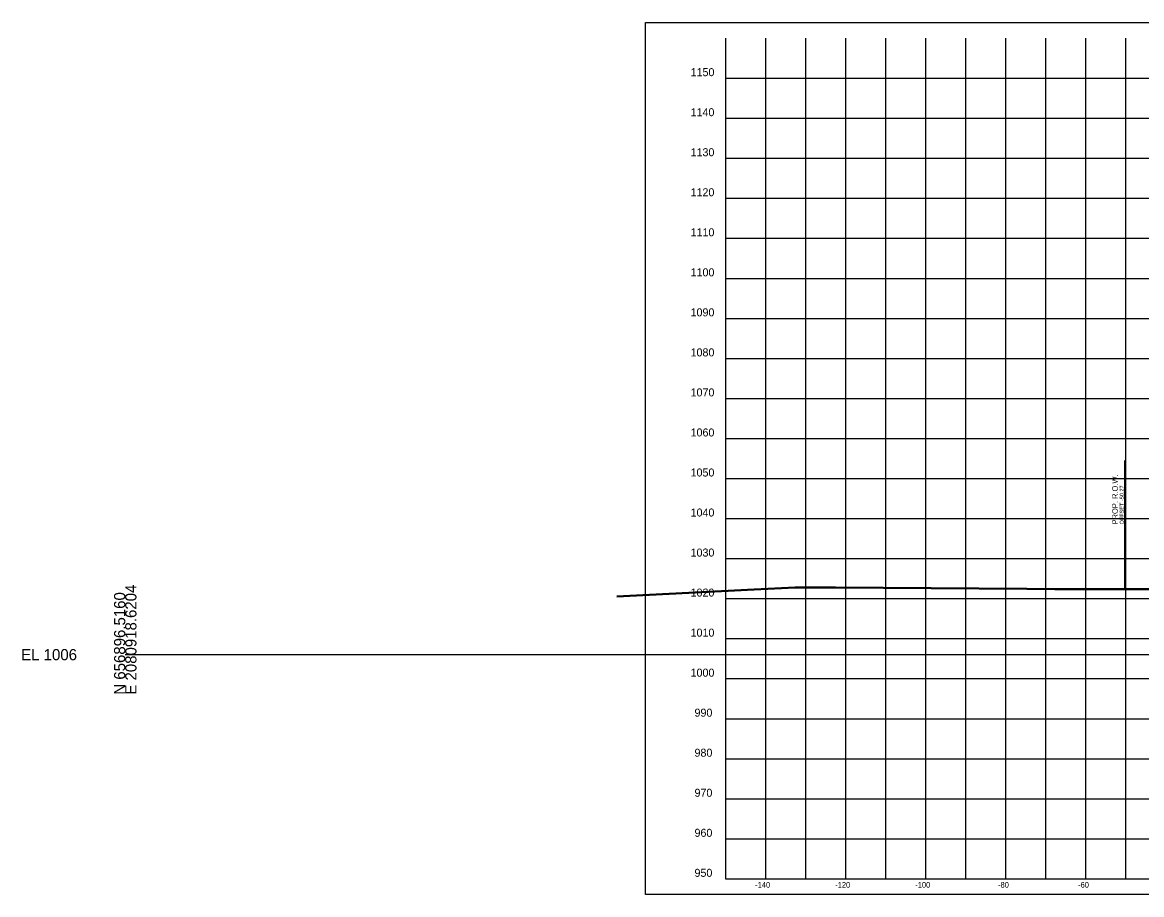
# Model space of a CAD drawing. Extents: x 1131015 to 1136271, y 133453 to 174329.
# Drawn here: x 1132014.8 to 1132294.4, y 164107.7 to 164325.6 of the extents above; entities that cross this region are included whole.
import ezdxf

# ---------------------------------------------------------------- set-up
doc = ezdxf.new("R2010")
doc.units = 0
for name, color, linetype in [('DESIGN - ROW - Right-of-Way and Easement Labels', 7, 'Continuous'), ('DESIGN - ROW - Right-of-Way Linework', 7, 'Continuous'), ('DESIGN - SHEET - Corner Text', 7, 'Continuous'), ('DESIGN - SHEET - Light Grid', 7, 'Continuous'), ('DESIGN - SHEET - Linework', 7, 'Continuous'), ('DESIGN - SHEET - Plot Shape', 7, 'Continuous'), ('SURVEY - GROUND - Bottom of Topsoil Layer', 7, 'Continuous'), ('SURVEY - GROUND - Top of Ground', 7, 'Continuous')]:
    doc.layers.add(name, color=color, linetype=linetype)

msp = doc.modelspace()

# ---------------------------------------------------------------- linework, layer by layer
at = {"layer": 'DESIGN - ROW - Right-of-Way Linework'}
msp.add_line((1132290.18, 164184.19), (1132290.18, 164216.19), dxfattribs=at)
at = {"layer": 'DESIGN - SHEET - Light Grid'}
msp.add_line((1132040.46, 164167.66), (1132340.46, 164167.66), dxfattribs=at)
at = {"layer": 'DESIGN - SHEET - Linework'}
for p, q in [((1132200.46, 164111.66), (1132200.46, 164321.66)), ((1132210.46, 164111.66), (1132210.46, 164321.66)), ((1132220.46, 164111.66), (1132220.46, 164321.66)), ((1132230.46, 164111.66), (1132230.46, 164321.66)), ((1132240.46, 164111.66), (1132240.46, 164321.66)), ((1132250.46, 164111.66), (1132250.46, 164321.66)), ((1132260.46, 164111.66), (1132260.46, 164321.66)), ((1132270.46, 164111.66), (1132270.46, 164321.66)), ((1132280.46, 164111.66), (1132280.46, 164321.66)), ((1132290.46, 164111.66), (1132290.46, 164321.66)), ((1132190.46, 164311.66), (1132490.46, 164311.66)), ((1132190.46, 164301.66), (1132490.46, 164301.66)), ((1132190.46, 164291.66), (1132490.46, 164291.66)), ((1132190.46, 164281.66), (1132490.46, 164281.66)), ((1132190.46, 164271.66), (1132490.46, 164271.66)), ((1132190.46, 164261.66), (1132490.46, 164261.66)), ((1132190.46, 164251.66), (1132490.46, 164251.66)), ((1132190.46, 164241.66), (1132490.46, 164241.66)), ((1132190.46, 164231.66), (1132490.46, 164231.66)), ((1132190.46, 164221.66), (1132490.46, 164221.66)), ((1132190.46, 164211.66), (1132490.46, 164211.66)), ((1132190.46, 164201.66), (1132490.46, 164201.66)), ((1132190.46, 164191.66), (1132490.46, 164191.66)), ((1132190.46, 164181.66), (1132490.46, 164181.66)), ((1132190.46, 164171.66), (1132490.46, 164171.66)), ((1132190.46, 164161.66), (1132490.46, 164161.66)), ((1132190.46, 164151.66), (1132490.46, 164151.66)), ((1132190.46, 164141.66), (1132490.46, 164141.66)), ((1132190.46, 164131.66), (1132490.46, 164131.66)), ((1132190.46, 164121.66), (1132490.46, 164121.66))]:
    msp.add_line(p, q, dxfattribs=at)
msp.add_lwpolyline([(1132190.46, 164321.66), (1132190.46, 164111.66), (1132490.46, 164111.66), (1132490.46, 164321.66)], dxfattribs=at)
at = {"layer": 'DESIGN - SHEET - Plot Shape'}
msp.add_lwpolyline([(1132170.46, 164325.6), (1132510.46, 164325.6), (1132510.46, 164107.72), (1132170.46, 164107.72)], close=True, dxfattribs=at)
at = {"layer": 'SURVEY - GROUND - Bottom of Topsoil Layer'}
for p, q in [((1132197.61, 164183.89), (1132207.85, 164184.33)), ((1132207.85, 164184.33), (1132217.92, 164184.37)), ((1132217.92, 164184.37), (1132265.74, 164184)), ((1132163.31, 164182.08), (1132197.61, 164183.89)), ((1132265.74, 164184), (1132272.68, 164183.95)), ((1132272.68, 164183.95), (1132300, 164183.93))]:
    msp.add_line(p, q, dxfattribs=at)
at = {"layer": 'SURVEY - GROUND - Top of Ground'}
for p, q in [((1132197.61, 164184.14), (1132207.85, 164184.58)), ((1132207.85, 164184.58), (1132217.92, 164184.62)), ((1132217.92, 164184.62), (1132265.74, 164184.25)), ((1132265.74, 164184.25), (1132272.68, 164184.2)), ((1132272.68, 164184.2), (1132300, 164184.18)), ((1132163.31, 164182.33), (1132197.61, 164184.14))]:
    msp.add_line(p, q, dxfattribs=at)

# ---------------------------------------------------------------- texts
at = {"layer": 'DESIGN - ROW - Right-of-Way and Easement Labels'}
for s, height, p in [('PROP. R.O.W.', 1.4, (1132288.43, 164200.19)), ('OFFSET -50.27', 1, (1132289.93, 164200.19))]:
    msp.add_text(s, height=height, rotation=90, dxfattribs=at).set_placement(p)
at = {"layer": 'DESIGN - SHEET - Corner Text'}
for s, height, p in [('1150', 2, (1132181.7, 164312.16)), ('1140', 2, (1132181.7, 164302.16)), ('1130', 2, (1132181.7, 164292.16)), ('1120', 2, (1132181.7, 164282.16)), ('1110', 2, (1132181.7, 164272.16)), ('1100', 2, (1132181.7, 164262.16)), ('1090', 2, (1132181.7, 164252.16)), ('1080', 2, (1132181.7, 164242.16)), ('1070', 2, (1132181.7, 164232.16)), ('1060', 2, (1132181.7, 164222.16)), ('1050', 2, (1132181.7, 164212.16)), ('1040', 2, (1132181.7, 164202.16)), ('1030', 2, (1132181.7, 164192.16)), ('1020', 2, (1132181.7, 164182.16)), ('1010', 2, (1132181.7, 164172.16)), ('1000', 2, (1132181.7, 164162.16)), ('990', 2, (1132182.68, 164152.16)), ('980', 2, (1132182.68, 164142.16)), ('970', 2, (1132182.68, 164132.16)), ('960', 2, (1132182.68, 164122.16)), ('950', 2, (1132182.68, 164112.16)), ('-140', 1.4, (1132197.83, 164109.46)), ('-120', 1.4, (1132217.83, 164109.46)), ('-100', 1.4, (1132237.83, 164109.46)), ('-80', 1.4, (1132258.51, 164109.46)), ('-60', 1.4, (1132278.51, 164109.46))]:
    msp.add_text(s, height=height, dxfattribs=at).set_placement(p)
at = {"layer": 'DESIGN - SHEET - Light Grid'}
for s, p in [('E 2080918.6204', (1132043.26, 164157.66)), ('N 656896.5160', (1132040.46, 164157.66))]:
    msp.add_text(s, height=2.8, rotation=90, dxfattribs=at).set_placement(p)
msp.add_text('EL 1006', height=2.8, dxfattribs=at).set_placement((1132014.46, 164166.26))

doc.saveas('drawing.dxf')
